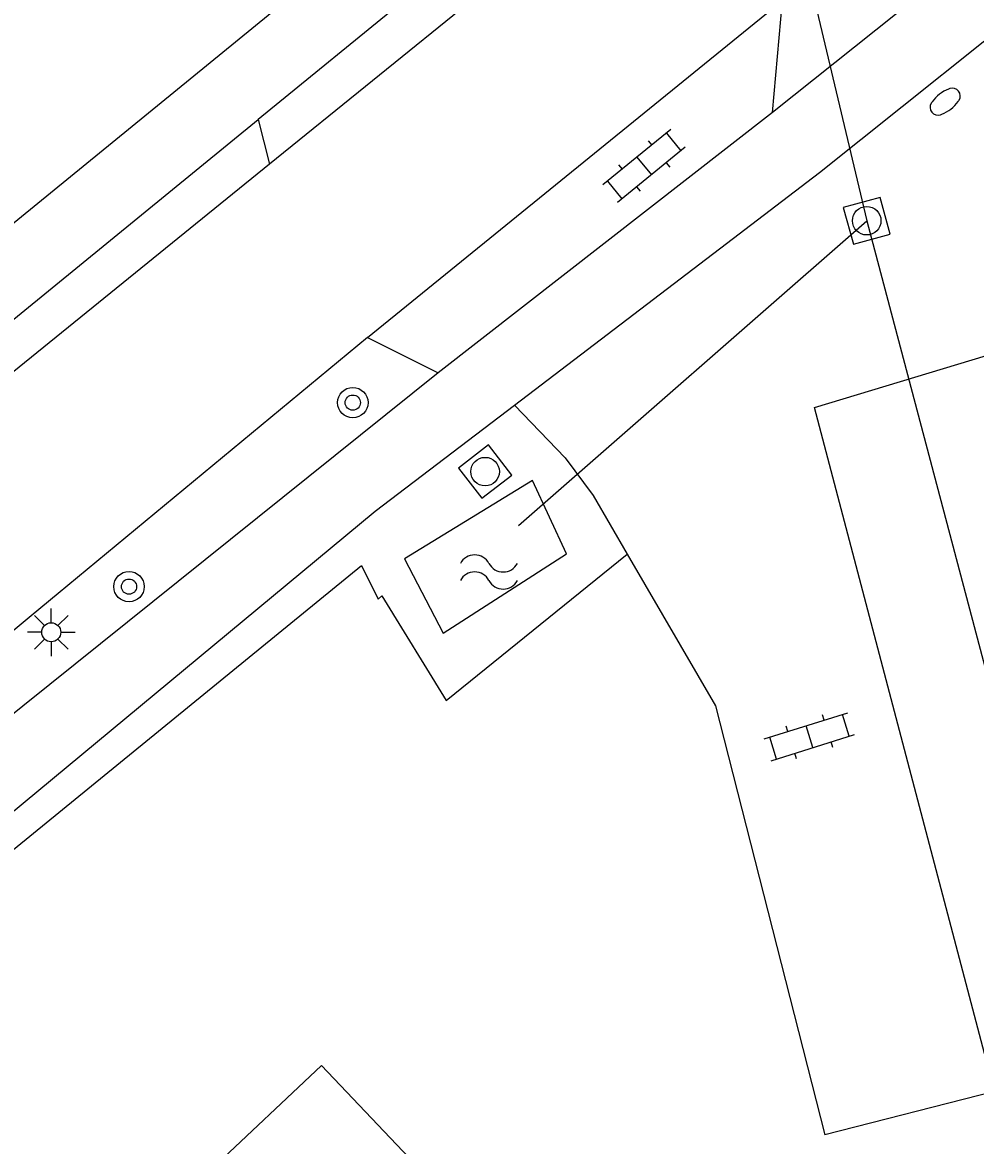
# Model space of a CAD drawing. Extents: x 135999 to 138000, y 396000 to 398501.
# Drawn here: x 136878.01 to 136903.05, y 398309.34 to 398338.85 of the extents above; entities that cross this region are included whole.
import ezdxf

# ---------------------------------------------------------------- set-up
doc = ezdxf.new("R2010")
doc.units = 0
for name, color, linetype in [('gg-bbg-hoofdgebouw', 7, 'Continuous'), ('gg-knt-verharding', 7, 'Continuous'), ('gg-kntw-bovenkant insteek waterloop', 7, 'Continuous'), ('gg-kwrk-duiker nz buis', 7, 'Continuous'), ('gt-grn-groengrens', 7, 'Continuous'), ('gt-grn-vlakafsluiter', 7, 'Continuous'), ('gt-symb-boom', 7, 'Continuous'), ('gt-symb-brandkraan', 7, 'Continuous'), ('gt-symb-klinker verharding', 7, 'Continuous'), ('gt-symb-lichtmast', 7, 'Continuous'), ('gt-symb-rioolschacht', 7, 'Continuous'), ('gt-symb-watersymbool', 7, 'Continuous')]:
    doc.layers.add(name, color=color, linetype=linetype)

# ---------------------------------------------------------------- blocks, each defined once
blk = doc.blocks.new('gt0-BR')
at = {"layer": 'gt-symb-brandkraan'}
for centre, radius, start, end in [((-0.244, 0), 0.206, 107.5669, 252.4331), ((0.599, -2.664), 3, 106.892, 107.5669), ((0, -0.691), 0.938, 73.108, 106.892), ((-0.599, -2.664), 3, 72.4331, 73.108), ((0.244, 0), 0.206, 287.567, 72.4331), ((0.599, 2.664), 3, 252.4331, 253.108), ((0, 0.691), 0.938, 253.108, 286.8921), ((-0.599, 2.664), 3, 286.8921, 287.567)]:
    blk.add_arc(centre, radius, start, end, dxfattribs=at)
blk = doc.blocks.new('gt0-BOOM')
at = {"layer": 'gt-symb-boom'}
for radius in [0.4, 0.2]:
    blk.add_circle((0, 0), radius, dxfattribs=at)
blk = doc.blocks.new('gt0-RS')
at = {"layer": 'gt-symb-rioolschacht'}
blk.add_lwpolyline([(-0.5, -0.5), (0.5, -0.5), (0.5, 0.5), (-0.5, 0.5)], close=True, dxfattribs=at)
blk.add_circle((0, 0), 0.375, dxfattribs=at)
blk = doc.blocks.new('gt0-WA')
at = {"layer": 'gt-symb-watersymbool'}
for centre, start, end in [((-0.323, 0.022), 28.0725, 151.9275), ((0.427, 0.422), 208.0725, 331.9275), ((-0.323, -0.428), 28.0725, 151.9275), ((0.427, -0.028), 208.0725, 331.9275)]:
    blk.add_arc(centre, 0.425, start, end, dxfattribs=at)
blk = doc.blocks.new('gt0-KL1')
at = {"layer": 'gt-symb-klinker verharding'}
for p, q in [((-1.15, 0.3), (1.15, 0.3)), ((-1, -0.3), (-1, 0.3)), ((-0.5, 0.3), (-0.5, 0.45)), ((0, -0.3), (0, 0.3)), ((0.5, 0.3), (0.5, 0.45)), ((1, -0.3), (1, 0.3)), ((-1.15, -0.3), (1.15, -0.3)), ((-0.5, -0.45), (-0.5, -0.3)), ((0.5, -0.45), (0.5, -0.3))]:
    blk.add_line(p, q, dxfattribs=at)
blk = doc.blocks.new('gt0-LMAST')
at = {"layer": 'gt-symb-lichtmast'}
for p, q in [((-0.005, 0.246), (-0.005, 0.621)), ((-0.182, 0.173), (-0.447, 0.438)), ((0.172, 0.173), (0.437, 0.438)), ((-0.255, -0.004), (-0.63, -0.004)), ((-0.182, -0.181), (-0.447, -0.446)), ((-0.005, -0.254), (-0.005, -0.629)), ((0.437, -0.446), (0.172, -0.181)), ((0.245, -0.004), (0.62, -0.004))]:
    blk.add_line(p, q, dxfattribs=at)
blk.add_circle((-0.005, -0.004), 0.25, dxfattribs=at)

msp = doc.modelspace()

# ---------------------------------------------------------------- linework, layer by layer
at = {"layer": 'gg-bbg-hoofdgebouw'}
for points in [[(136874.599, 398301.447), (136882.64, 398309.09), (136882.99, 398308.73), (136885.87, 398311.45)], [(136885.87, 398311.45), (136891.95, 398305.032), (136888.869, 398302.103), (136887.147, 398303.915), (136883.348, 398300.305), (136885.068, 398298.492), (136881.02, 398294.67)]]:
    msp.add_lwpolyline(points, dxfattribs=at)
at = {"layer": 'gg-knt-verharding'}
for p, q in [((136899.982, 398349.197), (136884.201, 398336.3)), ((136901.365, 398348.791), (136884.506, 398335.129)), ((136901.927, 398339.849), (136897.714, 398336.486)), ((136887.074, 398330.572), (136897.977, 398339.427)), ((136897.714, 398336.486), (136897.977, 398339.427)), ((136897.714, 398336.486), (136888.936, 398329.648)), ((136884.201, 398336.3), (136884.506, 398335.129)), ((136890.935, 398328.797), (136896.511, 398333.049)), ((136887.074, 398330.572), (136878.187, 398323.217)), ((136887.074, 398330.572), (136888.936, 398329.648)), ((136888.936, 398329.648), (136869.375, 398313.952)), ((136878.187, 398323.217), (136868.42, 398315.123))]:
    msp.add_line(p, q, dxfattribs=at)
for points in [[(136896.511, 398333.049), (136898.953, 398334.912), (136905.418, 398340.09)], [(136804.8, 398260.22), (136810.24, 398266), (136841.78, 398300.86), (136848.38, 398307.96), (136855.52, 398315.01), (136862.97, 398321.5), (136884.898, 398339.4)], [(136860.945, 398317.115), (136867.77, 398322.88), (136884.201, 398336.3)], [(136884.506, 398335.129), (136875.51, 398327.84), (136868.57, 398322.08), (136861.91, 398316.37), (136861.797, 398316.26)], [(136903.548, 398310.76), (136898.822, 398328.74), (136906.354, 398331.01)], [(136868.006, 398310.025), (136887.28, 398326.01), (136890.935, 398328.797)], [(136890.935, 398328.797), (136892.268, 398327.413), (136893.007, 398326.423), (136893.899, 398324.886)], [(136893.899, 398324.886), (136896.215, 398320.893), (136899.088, 398309.623)]]:
    msp.add_lwpolyline(points, dxfattribs=at)
at = {"layer": 'gg-kntw-bovenkant insteek waterloop'}
msp.add_lwpolyline([(136891.408, 398326.814), (136888.047, 398324.758), (136889.065, 398322.808), (136892.305, 398324.892), (136891.408, 398326.814)], dxfattribs=at)
at = {"layer": 'gg-kwrk-duiker nz buis'}
msp.add_line((136891.045, 398325.634), (136900.191, 398333.644), dxfattribs=at)
msp.add_lwpolyline([(136894.311, 398358.41), (136900.191, 398333.644), (136906.428, 398310.07)], dxfattribs=at)
at = {"layer": 'gt-grn-groengrens'}
msp.add_lwpolyline([(136868.353, 398309.678), (136868.485, 398309.545), (136886.923, 398324.588), (136887.356, 398323.702), (136887.449, 398323.784), (136889.143, 398321.034), (136893.899, 398324.886)], dxfattribs=at)
at = {"layer": 'gt-grn-vlakafsluiter'}
msp.add_line((136903.548, 398310.76), (136899.088, 398309.623), dxfattribs=at)

# ---------------------------------------------------------------- block references
at = {"layer": 'gt-symb-boom'}
for p in [(136886.69, 398328.864), (136880.812, 398324.029)]:
    msp.add_blockref('gt0-BOOM', p, dxfattribs=at)
at = {"layer": 'gt-symb-brandkraan', "rotation": 38.038477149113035}
msp.add_blockref('gt0-BR', (136902.252, 398336.773), dxfattribs=at)
at = {"layer": 'gt-symb-klinker verharding'}
for p, rotation in [((136894.344, 398335.081), -140.88391083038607), ((136898.686, 398320.085), 17.40188791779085)]:
    msp.add_blockref('gt0-KL1', p, dxfattribs=dict(at, rotation=rotation))
at = {"layer": 'gt-symb-lichtmast'}
msp.add_blockref('gt0-LMAST', (136878.774, 398322.834), dxfattribs=at)
at = {"layer": 'gt-symb-rioolschacht'}
for p, rotation in [((136900.191, 398333.644), 105.33014648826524), ((136890.167, 398327.051), 127.80965212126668)]:
    msp.add_blockref('gt0-RS', p, dxfattribs=dict(at, rotation=rotation))
at = {"layer": 'gt-symb-watersymbool'}
msp.add_blockref('gt0-WA', (136890.215, 398324.417), dxfattribs=at)

doc.saveas('drawing.dxf')
